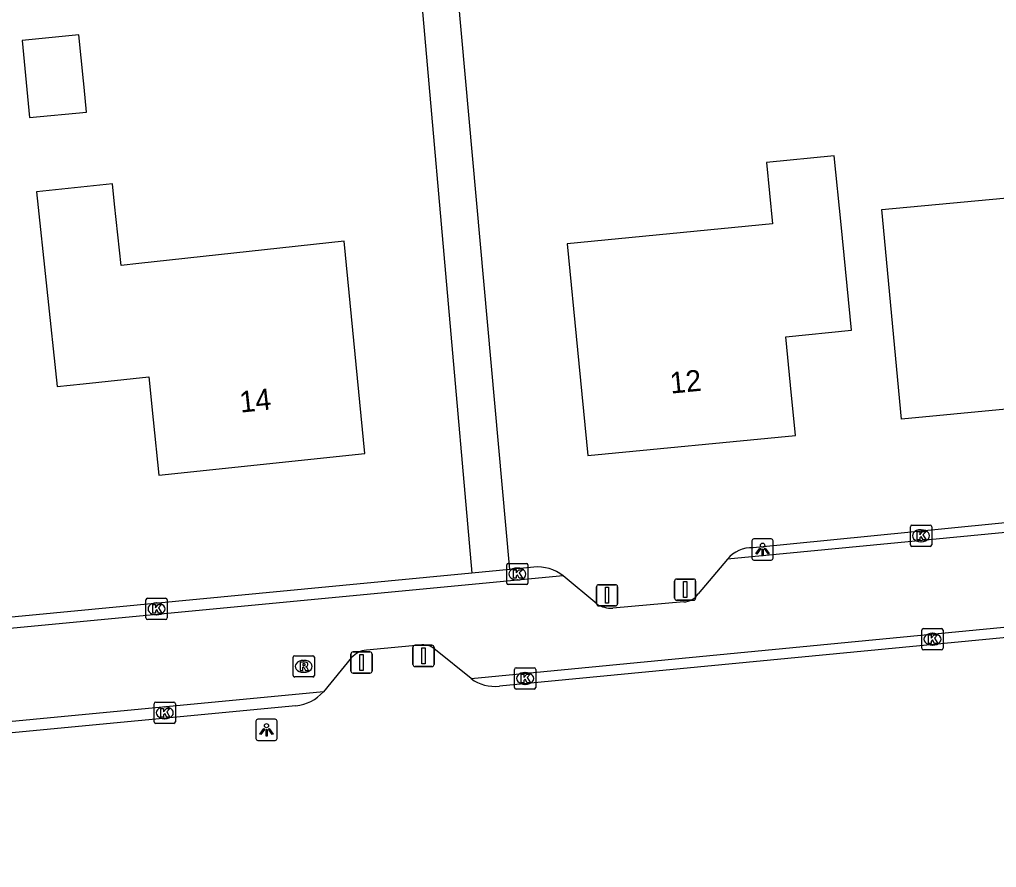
# Model space of a CAD drawing. Extents: x 162675 to 163482, y 379761 to 381227.
# Drawn here: x 163007.21 to 163053.17, y 380274.44 to 380314.34 of the extents above; entities that cross this region are included whole.
import ezdxf

# ---------------------------------------------------------------- set-up
doc = ezdxf.new("R2010")
doc.units = 0
for name, color, linetype in [('IMGEO_Afsluitpaal', 7, 'Continuous'), ('IMGEO_Kolk', 7, 'Continuous'), ('IMGEO_Lichtpunt', 7, 'Continuous'), ('IMGEO_Pand', 7, 'Continuous'), ('IMGEO_Pand_nummerreeks', 7, 'Continuous'), ('IMGEO_Pand_vergunning_verleend', 7, 'Continuous'), ('IMGEO_Rijbaan_lokaal_gesloten', 7, 'Continuous'), ('IMGEO_Rijbaan_lokaal_open', 7, 'Continuous'), ('IMGEO_Rioolput', 7, 'Continuous'), ('IMGEO_Voetpad_open', 7, 'Continuous')]:
    doc.layers.add(name, color=color, linetype=linetype)

msp = doc.modelspace()

# ---------------------------------------------------------------- linework, layer by layer
at = {"layer": 'IMGEO_Afsluitpaal'}
for p, q in [((163034.356, 380286.846), (163034.356, 380287.646)), ((163034.356, 380287.646), (163034.356, 380286.846)), ((163034.456, 380287.746), (163035.246, 380287.746)), ((163035.246, 380287.746), (163034.456, 380287.746)), ((163035.346, 380287.646), (163035.346, 380286.846)), ((163035.346, 380286.846), (163035.346, 380287.646)), ((163038.031, 380287.113), (163038.031, 380287.913)), ((163038.031, 380287.913), (163038.031, 380287.113)), ((163038.131, 380288.013), (163038.921, 380288.013)), ((163038.921, 380288.013), (163038.131, 380288.013)), ((163039.021, 380287.913), (163039.021, 380287.113)), ((163039.021, 380287.113), (163039.021, 380287.913)), ((163035.246, 380286.746), (163034.456, 380286.746)), ((163034.456, 380286.746), (163035.246, 380286.746)), ((163038.921, 380287.013), (163038.131, 380287.013)), ((163038.131, 380287.013), (163038.921, 380287.013)), ((163025.822, 380284.895), (163026.612, 380284.895)), ((163026.612, 380284.895), (163025.822, 380284.895)), ((163022.806, 380283.683), (163022.806, 380284.483)), ((163022.806, 380284.483), (163022.806, 380283.683)), ((163022.906, 380284.583), (163023.696, 380284.583)), ((163023.696, 380284.583), (163022.906, 380284.583)), ((163023.796, 380284.483), (163023.796, 380283.683)), ((163023.796, 380283.683), (163023.796, 380284.483)), ((163025.722, 380283.995), (163025.722, 380284.795)), ((163025.722, 380284.795), (163025.722, 380283.995)), ((163026.712, 380284.795), (163026.712, 380283.995)), ((163026.712, 380283.995), (163026.712, 380284.795)), ((163026.612, 380283.895), (163025.822, 380283.895)), ((163025.822, 380283.895), (163026.612, 380283.895)), ((163023.696, 380283.583), (163022.906, 380283.583)), ((163022.906, 380283.583), (163023.696, 380283.583))]:
    msp.add_line(p, q, dxfattribs=at)
for points in [[(163034.776, 380287.621), (163034.926, 380287.621), (163034.926, 380286.871), (163034.776, 380286.871), (163034.776, 380287.621)], [(163038.451, 380287.888), (163038.601, 380287.888), (163038.601, 380287.138), (163038.451, 380287.138), (163038.451, 380287.888)], [(163023.226, 380284.458), (163023.376, 380284.458), (163023.376, 380283.708), (163023.226, 380283.708), (163023.226, 380284.458)], [(163026.142, 380284.77), (163026.292, 380284.77), (163026.292, 380284.02), (163026.142, 380284.02), (163026.142, 380284.77)]]:
    msp.add_lwpolyline(points, dxfattribs=at)
for centre, start, end in [((163034.456, 380287.646), 90, 180), ((163034.456, 380287.646), 90, 180), ((163035.246, 380287.646), 0, 90), ((163035.246, 380287.646), 360, 90), ((163038.131, 380287.913), 90, 180), ((163038.131, 380287.913), 90, 180), ((163038.921, 380287.913), 0, 90), ((163038.921, 380287.913), 360, 90), ((163038.131, 380287.113), 180, 270), ((163038.131, 380287.113), 180, 270), ((163038.921, 380287.113), 270, 0), ((163038.921, 380287.113), 270, 0), ((163034.456, 380286.846), 180, 270), ((163034.456, 380286.846), 180, 270), ((163035.246, 380286.846), 270, 0), ((163035.246, 380286.846), 270, 0), ((163025.822, 380284.795), 90, 180), ((163025.822, 380284.795), 90, 180), ((163026.612, 380284.795), 0, 90), ((163026.612, 380284.795), 360, 90), ((163022.906, 380284.483), 90, 180), ((163022.906, 380284.483), 90, 180), ((163023.696, 380284.483), 0, 90), ((163023.696, 380284.483), 360, 90), ((163025.822, 380283.995), 180, 270), ((163025.822, 380283.995), 180, 270), ((163026.612, 380283.995), 270, 0), ((163026.612, 380283.995), 270, 0), ((163022.906, 380283.683), 180, 270), ((163022.906, 380283.683), 180, 270), ((163023.696, 380283.683), 270, 0), ((163023.696, 380283.683), 270, 0)]:
    msp.add_arc(centre, 0.1, start, end, dxfattribs=at)
at = {"layer": 'IMGEO_Kolk'}
for p, q in [((163049.123, 380289.623), (163049.123, 380290.475)), ((163049.198, 380290.549), (163050.05, 380290.549)), ((163049.611, 380290.329), (163049.636, 380290.329)), ((163050.124, 380290.475), (163050.124, 380289.623)), ((163050.05, 380289.549), (163049.198, 380289.549)), ((163049.634, 380289.769), (163049.609, 380289.769)), ((163030.131, 380287.822), (163030.131, 380288.674)), ((163030.206, 380288.748), (163031.058, 380288.748)), ((163030.619, 380288.528), (163030.644, 380288.528)), ((163031.132, 380288.674), (163031.132, 380287.822)), ((163031.058, 380287.748), (163030.206, 380287.748)), ((163030.642, 380287.968), (163030.617, 380287.968)), ((163013.232, 380287.107), (163014.084, 380287.107)), ((163013.157, 380286.181), (163013.157, 380287.033)), ((163013.645, 380286.887), (163013.67, 380286.887)), ((163014.158, 380287.033), (163014.158, 380286.181)), ((163013.668, 380286.327), (163013.643, 380286.327)), ((163014.084, 380286.107), (163013.232, 380286.107)), ((163049.661, 380284.754), (163049.661, 380285.606)), ((163049.736, 380285.68), (163050.588, 380285.68)), ((163050.149, 380285.46), (163050.174, 380285.46)), ((163050.662, 380285.606), (163050.662, 380284.754)), ((163050.172, 380284.9), (163050.147, 380284.9)), ((163050.588, 380284.68), (163049.736, 380284.68)), ((163030.498, 380282.907), (163030.498, 380283.759)), ((163030.573, 380283.833), (163031.425, 380283.833)), ((163030.986, 380283.613), (163031.011, 380283.613)), ((163031.499, 380283.759), (163031.499, 380282.907)), ((163031.009, 380283.053), (163030.984, 380283.053)), ((163031.425, 380282.833), (163030.573, 380282.833)), ((163013.545, 380281.291), (163013.545, 380282.143)), ((163013.62, 380282.217), (163014.472, 380282.217)), ((163014.546, 380282.143), (163014.546, 380281.291)), ((163014.033, 380281.997), (163014.058, 380281.997)), ((163014.472, 380281.217), (163013.62, 380281.217)), ((163014.056, 380281.437), (163014.031, 380281.437))]:
    msp.add_line(p, q, dxfattribs=at)
for points in [[(163049.123, 380289.623), (163049.123, 380290.475)], [(163049.198, 380290.549), (163050.05, 380290.549)], [(163050.124, 380290.475), (163050.124, 380289.623)], [(163049.444, 380290.249), (163049.567, 380290.249), (163049.567, 380290.098), (163049.697, 380290.249), (163049.861, 380290.249), (163049.715, 380290.098), (163049.868, 380289.849), (163049.716, 380289.849), (163049.631, 380290.013), (163049.567, 380289.946), (163049.567, 380289.849), (163049.444, 380289.849), (163049.444, 380290.249)], [(163050.05, 380289.549), (163049.198, 380289.549)], [(163030.131, 380287.822), (163030.131, 380288.674)], [(163030.206, 380288.748), (163031.058, 380288.748)], [(163031.132, 380288.674), (163031.132, 380287.822)], [(163030.452, 380288.448), (163030.575, 380288.448), (163030.575, 380288.297), (163030.705, 380288.448), (163030.869, 380288.448), (163030.723, 380288.297), (163030.876, 380288.048), (163030.724, 380288.048), (163030.639, 380288.212), (163030.575, 380288.145), (163030.575, 380288.048), (163030.452, 380288.048), (163030.452, 380288.448)], [(163031.058, 380287.748), (163030.206, 380287.748)], [(163013.232, 380287.107), (163014.084, 380287.107)], [(163013.157, 380286.181), (163013.157, 380287.033)], [(163013.478, 380286.807), (163013.601, 380286.807), (163013.601, 380286.656), (163013.731, 380286.807), (163013.895, 380286.807), (163013.749, 380286.656), (163013.902, 380286.407), (163013.75, 380286.407), (163013.665, 380286.571), (163013.601, 380286.504), (163013.601, 380286.407), (163013.478, 380286.407), (163013.478, 380286.807)], [(163014.158, 380287.033), (163014.158, 380286.181)], [(163014.084, 380286.107), (163013.232, 380286.107)], [(163049.661, 380284.754), (163049.661, 380285.606)], [(163049.736, 380285.68), (163050.588, 380285.68)], [(163049.982, 380285.38), (163050.105, 380285.38), (163050.105, 380285.229), (163050.235, 380285.38), (163050.399, 380285.38), (163050.253, 380285.229), (163050.406, 380284.98), (163050.254, 380284.98), (163050.169, 380285.144), (163050.105, 380285.077), (163050.105, 380284.98), (163049.982, 380284.98), (163049.982, 380285.38)], [(163050.662, 380285.606), (163050.662, 380284.754)], [(163050.588, 380284.68), (163049.736, 380284.68)], [(163030.498, 380282.907), (163030.498, 380283.759)], [(163030.573, 380283.833), (163031.425, 380283.833)], [(163030.819, 380283.533), (163030.942, 380283.533), (163030.942, 380283.382), (163031.072, 380283.533), (163031.236, 380283.533), (163031.09, 380283.382), (163031.243, 380283.133), (163031.091, 380283.133), (163031.006, 380283.297), (163030.942, 380283.23), (163030.942, 380283.133), (163030.819, 380283.133), (163030.819, 380283.533)], [(163031.499, 380283.759), (163031.499, 380282.907)], [(163031.425, 380282.833), (163030.573, 380282.833)], [(163013.545, 380281.291), (163013.545, 380282.143)], [(163013.62, 380282.217), (163014.472, 380282.217)], [(163014.546, 380282.143), (163014.546, 380281.291)], [(163013.866, 380281.917), (163013.989, 380281.917), (163013.989, 380281.766), (163014.119, 380281.917), (163014.283, 380281.917), (163014.137, 380281.766), (163014.29, 380281.517), (163014.138, 380281.517), (163014.053, 380281.681), (163013.989, 380281.614), (163013.989, 380281.517), (163013.866, 380281.517), (163013.866, 380281.917)], [(163014.472, 380281.217), (163013.62, 380281.217)]]:
    msp.add_lwpolyline(points, dxfattribs=at)
for centre, start, end in [((163049.2, 380290.473), 91.552, 178.448), ((163049.2, 380290.473), 91.552, 178.448), ((163050.048, 380290.473), 1.552, 88.448), ((163050.048, 380290.473), 1.552, 88.448), ((163049.2, 380289.625), 181.552, 268.448), ((163049.2, 380289.625), 181.552, 268.448), ((163050.048, 380289.625), 271.552, 358.448), ((163050.048, 380289.625), 271.552, 358.448), ((163030.208, 380288.672), 91.552, 178.448), ((163030.208, 380288.672), 91.552, 178.448), ((163031.056, 380288.672), 1.552, 88.448), ((163031.056, 380288.672), 1.552, 88.448), ((163030.208, 380287.824), 181.552, 268.448), ((163030.208, 380287.824), 181.552, 268.448), ((163031.056, 380287.824), 271.552, 358.448), ((163031.056, 380287.824), 271.552, 358.448), ((163013.234, 380287.031), 91.552, 178.448), ((163013.234, 380287.031), 91.552, 178.448), ((163014.082, 380287.031), 1.552, 88.448), ((163014.082, 380287.031), 1.552, 88.448), ((163013.234, 380286.183), 181.552, 268.448), ((163013.234, 380286.183), 181.552, 268.448), ((163014.082, 380286.183), 271.552, 358.448), ((163014.082, 380286.183), 271.552, 358.448), ((163049.738, 380285.604), 91.552, 178.448), ((163049.738, 380285.604), 91.552, 178.448), ((163050.586, 380285.604), 1.552, 88.448), ((163050.586, 380285.604), 1.552, 88.448), ((163049.738, 380284.756), 181.552, 268.448), ((163049.738, 380284.756), 181.552, 268.448), ((163050.586, 380284.756), 271.552, 358.448), ((163050.586, 380284.756), 271.552, 358.448), ((163030.575, 380283.757), 91.552, 178.448), ((163030.575, 380283.757), 91.552, 178.448), ((163031.423, 380283.757), 1.552, 88.448), ((163031.423, 380283.757), 1.552, 88.448), ((163030.575, 380282.909), 181.552, 268.448), ((163030.575, 380282.909), 181.552, 268.448), ((163031.423, 380282.909), 271.552, 358.448), ((163031.423, 380282.909), 271.552, 358.448), ((163013.622, 380282.141), 91.552, 178.448), ((163013.622, 380282.141), 91.552, 178.448), ((163014.47, 380282.141), 1.552, 88.448), ((163014.47, 380282.141), 1.552, 88.448), ((163013.622, 380281.293), 181.552, 268.448), ((163013.622, 380281.293), 181.552, 268.448), ((163014.47, 380281.293), 271.552, 358.448), ((163014.47, 380281.293), 271.552, 358.448)]:
    msp.add_arc(centre, 0.0765, start, end, dxfattribs=at)
for centre, major_axis, ratio, start_param, end_param in [((163049.61, 380290.049), (-0.387, 0.002), 0.722429, 4.712389, 7.853982), ((163049.635, 380290.049), (-0.39, 0.002), 0.717154, 1.570796, 4.712389), ((163030.618, 380288.248), (-0.387, 0.002), 0.722429, 4.712389, 7.853982), ((163030.643, 380288.248), (-0.39, 0.002), 0.717154, 1.570796, 4.712389), ((163013.644, 380286.607), (-0.387, 0.002), 0.722429, 4.712389, 7.853982), ((163013.669, 380286.607), (-0.39, 0.002), 0.717154, 1.570796, 4.712389), ((163050.148, 380285.18), (-0.387, 0.002), 0.722429, 4.712389, 7.853982), ((163050.173, 380285.18), (-0.39, 0.002), 0.717154, 1.570796, 4.712389), ((163030.985, 380283.333), (-0.387, 0.002), 0.722429, 4.712389, 7.853982), ((163031.01, 380283.333), (-0.39, 0.002), 0.717154, 1.570796, 4.712389), ((163014.032, 380281.717), (-0.387, 0.002), 0.722429, 4.712389, 7.853982), ((163014.057, 380281.717), (-0.39, 0.002), 0.717154, 1.570796, 4.712389)]:
    msp.add_ellipse(centre, major_axis=major_axis, ratio=ratio, start_param=start_param, end_param=end_param, dxfattribs=at)
at = {"layer": 'IMGEO_Lichtpunt'}
for p, q in [((163042.572, 380289.9), (163041.764, 380289.9)), ((163042.572, 380289.9), (163041.764, 380289.9)), ((163041.67, 380289.805), (163041.67, 380288.998)), ((163041.67, 380289.805), (163041.67, 380288.998)), ((163042.666, 380288.998), (163042.666, 380289.805)), ((163042.666, 380288.998), (163042.666, 380289.805)), ((163041.764, 380288.904), (163042.572, 380288.904)), ((163041.764, 380288.904), (163042.572, 380288.904)), ((163018.332, 380281.316), (163018.332, 380280.509)), ((163018.332, 380281.316), (163018.332, 380280.509)), ((163019.234, 380281.411), (163018.426, 380281.411)), ((163019.234, 380281.411), (163018.426, 380281.411)), ((163019.328, 380280.509), (163019.328, 380281.316)), ((163019.328, 380280.509), (163019.328, 380281.316)), ((163018.426, 380280.415), (163019.234, 380280.415)), ((163018.426, 380280.415), (163019.234, 380280.415))]:
    msp.add_line(p, q, dxfattribs=at)
for points in [[(163042.044, 380289.469), (163042.083, 380289.441), (163041.895, 380289.179), (163041.857, 380289.206), (163042.044, 380289.469)], [(163042.146, 380289.421), (163042.193, 380289.421), (163042.193, 380289.099), (163042.146, 380289.099), (163042.146, 380289.421)], [(163042.256, 380289.441), (163042.294, 380289.468), (163042.481, 380289.206), (163042.442, 380289.178), (163042.256, 380289.441)], [(163018.706, 380280.98), (163018.745, 380280.952), (163018.557, 380280.69), (163018.519, 380280.717), (163018.706, 380280.98)], [(163018.808, 380280.932), (163018.855, 380280.932), (163018.855, 380280.61), (163018.808, 380280.61), (163018.808, 380280.932)], [(163018.918, 380280.952), (163018.956, 380280.979), (163019.143, 380280.717), (163019.104, 380280.689), (163018.918, 380280.952)]]:
    msp.add_lwpolyline(points, dxfattribs=at)
for centre in [(163042.169, 380289.603), (163018.831, 380281.114)]:
    msp.add_circle(centre, 0.0994, dxfattribs=at)
for centre, start, end in [((163041.764, 380289.805), 90, 180), ((163041.764, 380289.805), 90, 180), ((163042.572, 380289.805), 0, 90), ((163042.572, 380289.805), 0, 90), ((163041.764, 380288.998), 180, 270), ((163041.764, 380288.998), 180, 270), ((163042.572, 380288.998), 270, 0), ((163042.572, 380288.998), 270, 360), ((163018.426, 380281.316), 90, 180), ((163018.426, 380281.316), 90, 180), ((163019.234, 380281.316), 0, 90), ((163019.234, 380281.316), 0, 90), ((163018.426, 380280.509), 180, 270), ((163018.426, 380280.509), 180, 270), ((163019.234, 380280.509), 270, 0), ((163019.234, 380280.509), 270, 360)]:
    msp.add_arc(centre, 0.0946, start, end, dxfattribs=at)
at = {"layer": 'IMGEO_Pand'}
for points in [[(163007.331, 380313.357), (163007.687, 380309.724), (163010.364, 380309.986), (163010.249, 380311.157), (163010.22, 380311.45), (163010.007, 380313.619), (163007.331, 380313.357)], [(163045.859, 380304.691), (163045.541, 380307.93), (163042.355, 380307.618), (163042.637, 380304.729), (163032.977, 380303.782), (163033.465, 380298.799), (163033.953, 380293.823), (163043.71, 380294.771), (163043.489, 380297.129), (163043.261, 380299.411), (163046.347, 380299.715), (163045.859, 380304.691)], [(163022.489, 380303.909), (163012.826, 380302.853), (163011.988, 380302.761), (163011.681, 380305.647), (163011.579, 380306.609), (163008.004, 380306.229), (163008.979, 380297.073), (163010.209, 380297.204), (163013.292, 380297.532), (163013.498, 380295.509), (163013.765, 380292.896), (163023.451, 380293.925), (163022.489, 380303.909)]]:
    msp.add_lwpolyline(points, dxfattribs=at)
at = {"layer": 'IMGEO_Pand_vergunning_verleend'}
msp.add_lwpolyline([(163047.781, 380305.399), (163055.525, 380306.129), (163055.202, 380309.125), (163060.467, 380309.565), (163060.744, 380306.621), (163061.672, 380296.779), (163048.711, 380295.535), (163047.781, 380305.399)], dxfattribs=at)
at = {"layer": 'IMGEO_Rijbaan_lokaal_gesloten'}
for points in [[(163135.368, 380298.04), (163040.514, 380288.947)], [(163028.455, 380283.329), (163112.592, 380291.447), (163140.62, 380294.079)], [(163040.514, 380288.947), (163039.145, 380287.314)], [(163032.785, 380288.167), (162941.711, 380279.483)], [(163034.368, 380286.84), (163032.785, 380288.167)], [(163038.464, 380286.934), (163035.121, 380286.646)], [(163026.035, 380284.904), (163023.529, 380284.664)], [(163028.455, 380283.329), (163026.78, 380284.687)], [(163022.836, 380284.315), (163021.508, 380282.709)], [(163021.508, 380282.709), (162940.195, 380274.962)]]:
    msp.add_lwpolyline(points, dxfattribs=at)
for centre, radius, start, end in [((163038.416, 380287.821), 0.888, 273.1164, 325.2069), ((163035.032, 380287.857), 1.215, 236.8841, 274.2213), ((163026.175, 380283.997), 0.918, 48.7473, 98.7737), ((163023.635, 380283.591), 1.078, 95.6384, 137.8219)]:
    msp.add_arc(centre, radius, start, end, dxfattribs=at)
at = {"layer": 'IMGEO_Rijbaan_lokaal_open'}
for points in [[(163135.282, 380298.551), (163070.029, 380292.295), (163041.723, 380289.481)], [(163140.672, 380293.543), (163138.153, 380293.364), (163029.791, 380282.976)], [(163031.404, 380288.568), (163030.282, 380288.461)], [(163028.489, 380288.289), (162941.559, 380279.973)], [(163030.282, 380288.461), (163028.489, 380288.289)], [(163020.214, 380282.048), (162940.242, 380274.439)]]:
    msp.add_lwpolyline(points, dxfattribs=at)
for centre, radius, start, end in [((163041.642, 380288.028), 1.455, 86.8231, 140.8377), ((163031.6, 380286.664), 1.914, 51.7444, 95.8722), ((163029.554, 380284.783), 1.822, 232.9158, 277.4831), ((163020.032, 380284.001), 1.961, 275.3159, 318.8017)]:
    msp.add_arc(centre, radius, start, end, dxfattribs=at)
at = {"layer": 'IMGEO_Rioolput'}
for p, q in [((163020.157, 380284.402), (163021.009, 380284.402)), ((163020.082, 380283.476), (163020.082, 380284.328)), ((163020.57, 380284.182), (163020.595, 380284.182)), ((163021.083, 380284.328), (163021.083, 380283.476)), ((163020.593, 380283.622), (163020.568, 380283.622)), ((163021.009, 380283.402), (163020.157, 380283.402))]:
    msp.add_line(p, q, dxfattribs=at)
for points in [[(163020.157, 380284.402), (163021.009, 380284.402)], [(163020.082, 380283.476), (163020.082, 380284.328)], [(163020.671, 380284.1), (163020.419, 380284.102), (163020.419, 380283.702)], [(163020.597, 380284.021), (163020.543, 380284.021), (163020.543, 380283.94)], [(163020.543, 380283.94), (163020.595, 380283.94)], [(163021.083, 380284.328), (163021.083, 380283.476)], [(163020.419, 380283.702), (163020.543, 380283.702), (163020.543, 380283.864), (163020.554, 380283.864)], [(163020.601, 380283.835), (163020.672, 380283.702), (163020.812, 380283.702), (163020.747, 380283.828)], [(163021.009, 380283.402), (163020.157, 380283.402)]]:
    msp.add_lwpolyline(points, dxfattribs=at)
for centre, radius, start, end in [((163020.159, 380284.326), 0.0765, 91.552, 178.448), ((163020.159, 380284.326), 0.0765, 91.552, 178.448), ((163021.007, 380284.326), 0.0765, 1.552, 88.448), ((163021.007, 380284.326), 0.0765, 1.552, 88.448), ((163020.579, 380284.129), 0.19, 274.7715, 282.9687), ((163020.603, 380283.925), 0.0964, 77.0061, 93.1865), ((163020.617, 380283.982), 0.0378, 276.6634, 79.6772), ((163020.67, 380283.99), 0.109, 350.3612, 89.416), ((163020.668, 380283.99), 0.112, 277.5842, 350.9817), ((163020.159, 380283.478), 0.0765, 181.552, 268.448), ((163020.159, 380283.478), 0.0765, 181.552, 268.448), ((163020.553, 380283.811), 0.0533, 26.0293, 88.6989), ((163020.652, 380283.775), 0.108, 29.5134, 73.7905), ((163021.007, 380283.478), 0.0765, 271.552, 358.448), ((163021.007, 380283.478), 0.0765, 271.552, 358.448)]:
    msp.add_arc(centre, radius, start, end, dxfattribs=at)
for centre, major_axis, ratio, start_param, end_param in [((163020.569, 380283.902), (-0.387, 0.002), 0.722429, 4.712389, 7.853982), ((163020.594, 380283.902), (-0.39, 0.002), 0.717154, 1.570796, 4.712389)]:
    msp.add_ellipse(centre, major_axis=major_axis, ratio=ratio, start_param=start_param, end_param=end_param, dxfattribs=at)
at = {"layer": 'IMGEO_Voetpad_open'}
for points in [[(163030.282, 380288.461), (163027.147, 380323.267), (163025.928, 380343.278)], [(163024.481, 380337.057), (163025.144, 380326.321), (163028.489, 380288.289)]]:
    msp.add_lwpolyline(points, dxfattribs=at)

# ---------------------------------------------------------------- texts
at = {"layer": 'IMGEO_Pand_nummerreeks'}
for s, rotation, p in [('12', 5.5495, (163037.853, 380296.734)), ('14', 6.0619, (163017.611, 380295.839))]:
    msp.add_text(s, height=1, rotation=rotation, dxfattribs=at).set_placement(p)

doc.saveas('drawing.dxf')
